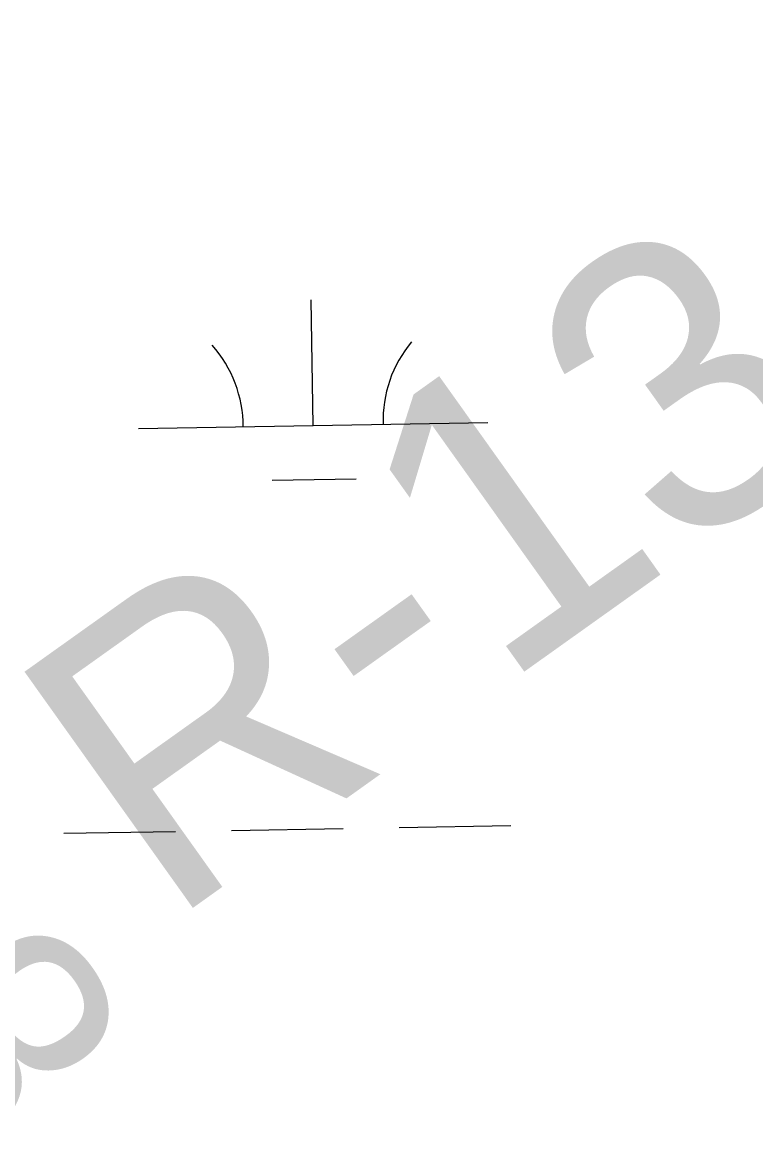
# Model space of a CAD drawing. Extents: x 3892998 to 3931244, y 278583 to 304547.
# Drawn here: x 3906989.3 to 3907199.2, y 300917.2 to 301235.9 of the extents above; entities that cross this region are included whole.
import ezdxf

# ---------------------------------------------------------------- set-up
doc = ezdxf.new("R2010")
doc.units = 0
for name, color, linetype in [('V-RIVR-EDGE', 7, 'Continuous'), ('V-RIVR-RANG', 7, 'Continuous'), ('V-RIVR-RANG-IDEN', 7, 'Continuous'), ('V-WETL-SWMP', 7, 'Continuous')]:
    doc.layers.add(name, color=color, linetype=linetype)

msp = doc.modelspace()

# ---------------------------------------------------------------- linework, layer by layer
at = {"layer": 'V-RIVR-EDGE'}
msp.add_spline([(3905881.273634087, 301307.9157032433), (3905886.578547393, 301301.5844102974), (3905888.5737484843, 301301.57947673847), (3905898.222976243, 301303.8833658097), (3905910.2089834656, 301309.8393677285), (3905913.540896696, 301312.4914132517), (3905913.548297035, 301315.4842148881), (3905908.901050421, 301318.8210616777), (3905896.276288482, 301323.5077767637), (3905888.967951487, 301326.51866811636), (3905887.3176178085, 301331.51078214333), (3905887.0007072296, 301337.8297411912), (3905889.6749537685, 301343.47623287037), (3905890.0157098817, 301346.80074576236), (3905889.696332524, 301352.12210426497), (3905879.112818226, 301375.4257626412), (3905875.4911289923, 301390.0662821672), (3905875.5190858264, 301401.3724216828), (3905877.546355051, 301414.33629521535), (3905879.655027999, 301460.2209867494), (3905876.4078075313, 301491.81989328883), (3905869.8130508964, 301514.44861751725), (3905857.9068028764, 301540.7483665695), (3905843.6563750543, 301560.4032011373), (3905808.5007378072, 301598.0666478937), (3905805.523559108, 301604.3921850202), (3905804.8782263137, 301612.37463390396), (3905806.233028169, 301622.3473503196), (3905808.5681631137, 301625.3343961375), (3905812.2276763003, 301625.9904183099), (3905814.8640988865, 301616.34036829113), (3905817.504632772, 301608.3529858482), (3905823.1420795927, 301602.02087064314), (3905832.0982834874, 301593.02026471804), (3905838.407375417, 301589.34677311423), (3905843.7106442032, 301582.3504131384), (3905850.3350021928, 301571.69289545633), (3905856.6416273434, 301567.0218033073), (3905862.9490747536, 301562.68324467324), (3905868.579943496, 301553.6908613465), (3905884.459326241, 301520.3980413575), (3905896.3762636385, 301498.4212280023), (3905907.3030008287, 301479.439683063), (3905910.6209356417, 301476.4386588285), (3905915.609760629, 301476.75885844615), (3905917.6164733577, 301481.4093940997), (3905924.2794775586, 301486.3809516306), (3905932.596926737, 301488.02306271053), (3905943.237176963, 301487.6642168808), (3905957.532006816, 301485.96619213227), (3905972.1552588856, 301482.60467754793), (3905980.4431067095, 301472.2755820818), (3905990.409245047, 301468.260512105), (3905996.3948483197, 301468.24571142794), (3906003.3714740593, 301465.56817585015), (3906007.6870094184, 301462.5646848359), (3906014.3171232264, 301454.2349017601), (3906022.935037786, 301442.90738348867), (3906035.5310206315, 301426.5819953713), (3906045.1366686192, 301411.26160813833), (3906050.4103360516, 301392.29404161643), (3906054.7061371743, 301381.309746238), (3906063.9825406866, 301367.3203153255), (3906071.584764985, 301348.67952649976), (3906074.5216529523, 301326.0598471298), (3906074.799917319, 301304.1118128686), (3906070.716599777, 301266.54539277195), (3906064.346660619, 301245.61140425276), (3906056.65152096, 301226.6759058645), (3906051.974672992, 301218.04154610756), (3906040.322021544, 301212.4172554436), (3906020.33876476, 301199.830317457), (3906010.0228254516, 301196.86300587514), (3905995.071151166, 301201.8880102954), (3905980.139211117, 301214.89381907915), (3905968.866784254, 301228.5556500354), (3905965.2154936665, 301231.22496301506), (3905961.2250914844, 301231.234830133), (3905958.890778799, 301228.5803178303), (3905956.8561092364, 301212.6236426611), (3905957.173019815, 301206.30468361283), (3905962.1388215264, 301197.3139448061), (3905976.3933606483, 301179.3217778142), (3905986.003942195, 301165.9965916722), (3906010.86172985, 301132.68157066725), (3906025.1179134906, 301115.35447070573), (3906036.0586290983, 301102.0259955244), (3906046.340855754, 301091.3594329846), (3906051.9667909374, 301080.37184856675), (3906078.4683341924, 301039.4044454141), (3906101.6757881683, 301011.0815384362), (3906120.23928457, 300987.4256123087), (3906133.8230008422, 300967.1073552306), (3906158.0231218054, 300936.7867803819), (3906167.9777485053, 300928.11624119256), (3906173.633285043, 300929.09986332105), (3906177.9570429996, 300929.42170745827), (3906179.610665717, 300925.7597274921), (3906179.927576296, 300919.4407684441), (3906179.9111310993, 300912.7900981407), (3906183.216732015, 300904.80107117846), (3906191.1646459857, 300891.4799963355), (3906198.779204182, 300877.8272102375), (3906214.6947663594, 300859.1658649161), (3906230.9329949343, 300836.5132951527), (3906271.0363441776, 300782.5433722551), (3906292.5729079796, 300750.8992414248), (3906302.8551346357, 300740.23267888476), (3906314.4526946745, 300723.5772240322), (3906333.6796135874, 300699.25458635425), (3906348.5951084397, 300679.5981072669), (3906352.90406572, 300673.9343481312), (3906364.1986935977, 300669.2509220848), (3906370.5143636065, 300668.23769860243), (3906374.8266099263, 300663.9040735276), (3906376.8086548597, 300658.5786037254), (3906375.7888532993, 300649.60266559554), (3906375.7781639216, 300645.2797298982), (3906384.7245006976, 300632.28872179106), (3906391.362014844, 300626.9517403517), (3906396.6677504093, 300620.9529809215), (3906411.9018003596, 300595.64260981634), (3906425.492916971, 300578.3171543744), (3906447.038525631, 300550.33089221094), (3906467.5865337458, 300522.34709682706), (3906495.7597894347, 300485.0334510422), (3906524.2705121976, 300449.7141840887), (3906543.8209197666, 300421.7328554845), (3906555.4250578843, 300407.73766875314), (3906556.7543696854, 300407.40184619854), (3906561.0797721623, 300408.3887573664), (3906566.7303751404, 300407.3771784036), (3906579.690959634, 300404.0197751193), (3906585.3506074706, 300406.6660648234), (3906595.0319033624, 300421.9387609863), (3906595.04259274, 300426.2616966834), (3906595.0475262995, 300428.2568977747), (3906592.726369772, 300430.92292171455), (3906586.4082329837, 300430.9385446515), (3906579.421740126, 300429.6256780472), (3906574.1110710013, 300433.62923638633), (3906560.551200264, 300463.59096540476), (3906551.9530199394, 300482.8992880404), (3906551.9653538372, 300487.8872907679), (3906556.294867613, 300490.53686951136), (3906560.9577371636, 300493.5181595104), (3906566.628896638, 300500.8199184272), (3906570.958410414, 300503.4694971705), (3906580.2644152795, 300501.4512728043), (3906592.237266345, 300502.08673848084), (3906600.560471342, 300506.056584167), (3906601.900472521, 300510.04369730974), (3906603.8973181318, 300510.703830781), (3906608.221076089, 300511.0256749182), (3906612.88230112, 300513.34189788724), (3906615.5499695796, 300516.32812144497), (3906625.5383089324, 300521.29145637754), (3906651.4866124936, 300525.5502558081), (3906696.726793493, 300531.75656525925), (3906737.979861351, 300539.30287588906), (3906749.293401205, 300542.26772069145), (3906752.286202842, 300542.2603203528), (3906754.270714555, 300537.93245109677), (3906758.256183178, 300535.92738288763), (3906765.5727427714, 300536.2418266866), (3906783.2109974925, 300541.8513166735), (3906807.5032115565, 300548.7744955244), (3906827.477423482, 300557.7035648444), (3906859.125665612, 300580.9027962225), (3906870.443316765, 300585.53030860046), (3906879.08918816, 300585.5089298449), (3906888.392726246, 300582.4931049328), (3906895.3578403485, 300575.16010014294), (3906896.6739959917, 300569.50374134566), (3906896.328306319, 300564.18402736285), (3906893.6581710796, 300560.20020325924), (3906889.321256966, 300554.55782287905), (3906846.666518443, 300518.084385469), (3906817.007721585, 300492.55248592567), (3906808.333071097, 300480.9351916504), (3906801.6338874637, 300461.33215945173), (3906800.591062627, 300443.0452828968), (3906798.573660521, 300434.0718115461), (3906792.5683230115, 300426.1058078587), (3906784.5768292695, 300421.80260639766), (3906768.927197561, 300413.5279147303), (3906761.2616592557, 300406.5636228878), (3906742.918046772, 300384.6616351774), (3906738.5778436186, 300377.6891207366), (3906738.5720878, 300375.3613861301), (3906749.202470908, 300371.0121381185), (3906761.504566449, 300370.31664747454), (3906768.1461918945, 300366.6423336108), (3906767.80790256, 300364.3154212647), (3906763.1507888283, 300363.66186587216), (3906744.851578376, 300359.71668798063), (3906735.5348841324, 300357.4119766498), (3906729.85796884, 300347.7824831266), (3906729.1723453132, 300339.4707897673), (3906724.5144093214, 300338.4847008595), (3906711.215535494, 300339.515191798), (3906700.2295955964, 300334.5543236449), (3906684.5791416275, 300325.9470984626), (3906667.5919755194, 300314.68289419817), (3906660.599726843, 300311.0422929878), (3906654.6116567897, 300310.059493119), (3906650.627832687, 300312.7296283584), (3906649.9726327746, 300316.72167506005), (3906646.3270980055, 300321.7187226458), (3906637.37500541, 300332.3819961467), (3906633.0775597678, 300342.7012244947), (3906632.760649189, 300349.02018354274), (3906635.7633179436, 300353.00318538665), (3906641.1068774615, 300362.300967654), (3906641.119211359, 300367.2889703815), (3906638.469632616, 300371.6184841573), (3906631.491362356, 300373.63095270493), (3906624.1731582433, 300372.65144187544), (3906620.1770002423, 300370.33357438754), (3906617.4986424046, 300363.0244151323), (3906616.1471295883, 300354.3818327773), (3906616.117528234, 300342.41062623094), (3906616.760394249, 300333.430576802), (3906620.4009954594, 300326.4383281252), (3906627.356242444, 300315.1149211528), (3906639.622980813, 300300.12048935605), (3906651.2295857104, 300287.12290317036), (3906659.192300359, 300279.78743160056), (3906664.8264581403, 300272.1251823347), (3906672.441838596, 300258.8049297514), (3906679.4020191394, 300249.4767238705), (3906692.337113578, 300235.81078161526), (3906700.2965391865, 300227.1451759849), (3906712.2266327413, 300210.4888988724), (3906717.188323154, 300199.83549248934), (3906724.4917265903, 300194.8294000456), (3906728.1430171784, 300192.16008706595), (3906738.4170212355, 300178.1681893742), (3906748.6836249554, 300161.18349004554), (3906782.819460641, 300114.5441051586), (3906815.968385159, 300072.2301227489), (3906844.1399963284, 300034.2514099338), (3906875.6352981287, 299995.5994074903), (3906887.567036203, 299979.608197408), (3906925.694918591, 299933.6240124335), (3906951.2218845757, 299901.9700144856), (3906975.422005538, 299871.64943963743), (3907000.9481492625, 299839.66290817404), (3907037.0865863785, 299796.0113913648), (3907068.5835326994, 299758.02445595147), (3907070.238799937, 299755.02754301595), (3907069.564688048, 299751.37131886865), (3907069.5572877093, 299748.3785172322), (3907074.5272007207, 299741.0504460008), (3907088.7825621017, 299723.39081252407), (3907106.3558582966, 299702.73015481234), (3907131.545357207, 299669.08177803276), (3907153.0926103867, 299641.76058289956), (3907174.9699303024, 299613.44096496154), (3907195.5204051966, 299586.45477012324), (3907213.4130787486, 299560.4727539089), (3907232.9717089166, 299535.8167604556), (3907245.8903581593, 299515.500147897), (3907253.850606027, 299507.16707578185), (3907259.818119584, 299499.8365377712), (3907264.4489210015, 299489.84902067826), (3907270.754723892, 299484.84539501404), (3907286.339397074, 299466.849938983), (3907300.9281142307, 299449.5220167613), (3907314.8575201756, 299434.52347366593), (3907332.7575940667, 299411.5342590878), (3907344.7024882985, 299400.8635852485), (3907355.646492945, 299388.8652441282), (3907368.5692534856, 299370.21129914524), (3907378.839968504, 299354.8892673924), (3907384.4700149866, 299345.56435055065), (3907395.7490199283, 299334.5627877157), (3907412.991427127, 299314.5680192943), (3907424.93056554, 299301.5696108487), (3907432.547590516, 299288.91442529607), (3907439.1735930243, 299278.9219746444), (3907449.449241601, 299265.59514398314), (3907461.0583132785, 299253.5951583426), (3907476.3129197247, 299236.59812511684), (3907491.889370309, 299215.27733393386), (3907503.4762409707, 299194.2989433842), (3907522.697404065, 299167.64857109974), (3907526.6787613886, 299163.980835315), (3907535.9831217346, 299161.29754391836), (3907552.6032194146, 299158.59616280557), (3907562.2475136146, 299158.9048507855), (3907568.906406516, 299162.2137407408), (3907577.579412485, 299173.1659679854), (3907582.922972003, 299182.4637502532), (3907598.922404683, 299197.7208234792), (3907617.9146390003, 299212.9704963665), (3907638.5580292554, 299223.5605887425), (3907646.5561010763, 299230.52405832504), (3907649.564525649, 299236.83479477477), (3907650.579393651, 299243.8155318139), (3907650.5884385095, 299247.473400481), (3907648.9331712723, 299250.4703134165), (3907646.2745476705, 299251.1419585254), (3907620.966643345, 299236.90550912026), (3907584.663754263, 299214.0503228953), (3907582.3327306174, 299212.72594465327), (3907580.674174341, 299214.3927235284), (3907576.0844859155, 299241.00691637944), (3907572.838909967, 299273.27088994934), (3907562.960753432, 299312.8670460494), (3907555.7165527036, 299341.8155515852), (3907551.7672635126, 299358.4520944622), (3907551.4659758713, 299371.08919029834), (3907553.500645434, 299387.04586546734), (3907562.1991414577, 299408.3066316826), (3907554.913827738, 299420.6284614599), (3907545.3229804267, 299441.9344519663), (3907544.6727140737, 299447.9216997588), (3907544.6858702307, 299453.2422360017), (3907547.3527164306, 299455.8959260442), (3907551.6822302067, 299458.5455047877), (3907555.007565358, 299458.53728218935), (3907561.6467240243, 299453.86536778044), (3907589.8553368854, 299430.85066314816), (3907607.4459005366, 299417.173209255), (3907613.7533479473, 299412.83465062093), (3907618.076283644, 299412.82396124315), (3907620.743129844, 299415.4776512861), (3907622.4238871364, 299422.7892773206), (3907622.7679322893, 299427.44392427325), (3907630.0886031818, 299429.4210356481), (3907638.3953629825, 299426.74021103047), (3907642.3594528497, 299416.0892714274), (3907645.0090315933, 299411.7597576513), (3907648.3310777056, 299410.4214009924), (3907653.3182581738, 299410.07653357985), (3907660.6339955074, 299410.05844386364), (3907665.6145978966, 299407.0533083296), (3907667.929998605, 299402.05954978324), (3907673.199554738, 299381.4293156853), (3907677.473154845, 299361.4666153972), (3907683.090045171, 299346.82116231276), (3907682.0776439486, 299340.83802581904), (3907677.0657956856, 299331.20688777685), (3907676.382638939, 299323.8927949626), (3907677.686460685, 299313.24843343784), (3907684.3058851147, 299300.5957146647), (3907691.935243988, 299292.9285318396), (3907703.56733894, 299290.2394846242), (3907715.5459458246, 299293.20268490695), (3907722.5406612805, 299297.84088666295), (3907727.5566208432, 299309.13469228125), (3907733.566069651, 299318.76336354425), (3907743.2284535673, 299326.3877888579), (3907763.555755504, 299343.62937379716), (3907798.211599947, 299372.8068081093), (3907809.211518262, 299383.42074602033), (3907811.554053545, 299389.4005934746), (3907814.5682339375, 299398.03906453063), (3907819.901104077, 299403.0139111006), (3907830.5528659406, 299407.31053448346), (3907848.187831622, 299411.5898904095), (3907857.506170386, 299414.55966877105), (3907861.839795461, 299418.8719150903), (3907863.5180859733, 299425.18594057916), (3907871.1885578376, 299434.1454335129), (3907885.173877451, 299441.75916944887), (3907890.517436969, 299451.0569517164), (3907896.1894187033, 299458.691244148), (3907906.175291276, 299462.6569785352), (3907915.1536961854, 299462.63477751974), (3907930.1029036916, 299456.6121725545), (3907950.017912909, 299441.59882878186), (3907965.9252524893, 299419.6121483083), (3907972.5479659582, 299408.289563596), (3907971.861520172, 299399.64533672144), (3907968.189673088, 299394.0013118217), (3907945.8449690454, 299367.78625553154), (3907916.183705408, 299341.2567554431), (3907897.8713387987, 299331.99104130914), (3907883.214374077, 299321.7186817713), (3907871.2160329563, 299310.7746771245), (3907864.8765174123, 299302.1444286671), (3907861.1906919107, 299290.8473340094), (3907858.1304649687, 299263.5869861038), (3907856.102373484, 299250.290579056), (3907851.4271700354, 299242.32128632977), (3907848.099368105, 299241.3319083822), (3907840.79103111, 299244.3427997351), (3907833.8094718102, 299245.0251342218), (3907825.822089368, 299242.38460033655), (3907812.5100593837, 299238.09455503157), (3907797.5254947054, 299229.81821884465), (3907785.1937978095, 299218.54250294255), (3907776.851680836, 299206.92438640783), (3907774.83510099, 299198.28344857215), (3907773.1304981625, 299181.32835059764), (3907772.1041185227, 299169.692144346), (3907764.7563130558, 299156.741426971), (3907752.753038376, 299143.80222123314), (3907739.7595634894, 299133.85828391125), (3907727.7784898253, 299129.89748308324), (3907719.450351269, 299123.93243630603), (3907711.7881020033, 299118.2982785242), (3907703.116740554, 299108.0111183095), (3907697.44558108, 299100.7093593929), (3907690.781754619, 299095.4052683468), (3907679.473970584, 299094.76815815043), (3907667.486318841, 299088.14708920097), (3907656.830445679, 299082.1877982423), (3907651.481952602, 299070.89481488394), (3907647.7969493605, 299059.9302537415), (3907648.4291259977, 299046.627268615), (3907651.059792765, 299034.6494839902), (3907657.3606620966, 299027.65065723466), (3907657.6668832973, 299017.00876248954), (3907661.2959728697, 299005.36104460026), (3907662.947128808, 299000.70146408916), (3907670.5822435, 298995.3620158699), (3907676.8946244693, 298993.0186583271), (3907682.529604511, 298985.68894257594), (3907684.500960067, 298976.0405370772), (3907694.100029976, 298958.0598817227), (3907712.677504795, 298940.05702535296), (3907730.929846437, 298925.0477928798), (3907743.5430967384, 298915.7056085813), (3907752.15607774, 298902.38288921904), (3907753.7726987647, 298883.7569010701), (3907755.742409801, 298873.44342854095), (3907759.6958102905, 298858.4695532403), (3907765.661679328, 298850.4739481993), (3907775.614661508, 298841.13834197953), (3907776.930817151, 298835.4819831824), (3907775.9241717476, 298831.826581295), (3907777.9062166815, 298826.50111149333), (3907785.193174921, 298814.84434874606), (3907821.644411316, 298763.211205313), (3907835.905528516, 298747.8793064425), (3907843.5406432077, 298742.5398582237), (3907845.5218658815, 298736.8818549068), (3907845.17124265, 298729.56693983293), (3907849.4579989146, 298714.92477578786), (3907860.3830915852, 298695.27816381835), (3907872.9807189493, 298679.6178427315), (3907888.545657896, 298653.64158233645), (3907898.1529504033, 298638.9862621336)], degree=3, dxfattribs=at)
at = {"layer": 'V-WETL-SWMP'}
for p, q in [((3907072.535492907, 301120.44539177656), (3907071.9124204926, 301156.43999943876)), ((3907022.5429822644, 301119.58001342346), (3907122.5280035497, 301121.31077012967)), ((3907060.8043634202, 301104.8090123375), (3907084.800768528, 301105.2243939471)), ((3907001.136335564, 301003.76016812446), (3907033.131542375, 301004.31401027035)), ((3907049.12914578, 301004.5909313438), (3907081.1243525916, 301005.1447734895)), ((3907097.1219559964, 301005.42169456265), (3907129.1171628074, 301005.97553670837))]:
    msp.add_line(p, q, dxfattribs=at)
for centre, radius, start, end in [((3907127.761936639, 301121.8762446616), 35.246287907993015, 140.21987699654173, 181.76353532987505), ((3907017.292613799, 301119.96400301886), 35.24628790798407, 0.21988000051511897, 41.76353833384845)]:
    msp.add_arc(centre, radius, start, end, dxfattribs=at)

# ---------------------------------------------------------------- texts
at = {"layer": 'V-RIVR-RANG'}
msp.add_text('6.8', height=67, rotation=305.33832571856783, dxfattribs=at).set_placement((3906896.389348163, 301007.12128057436))
at = {"layer": 'V-RIVR-RANG-IDEN'}
msp.add_text('R-13.4', height=82.99999800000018, rotation=35.48372386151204, dxfattribs=at).set_placement((3907030.6912850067, 300977.13284114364))

doc.saveas('drawing.dxf')
